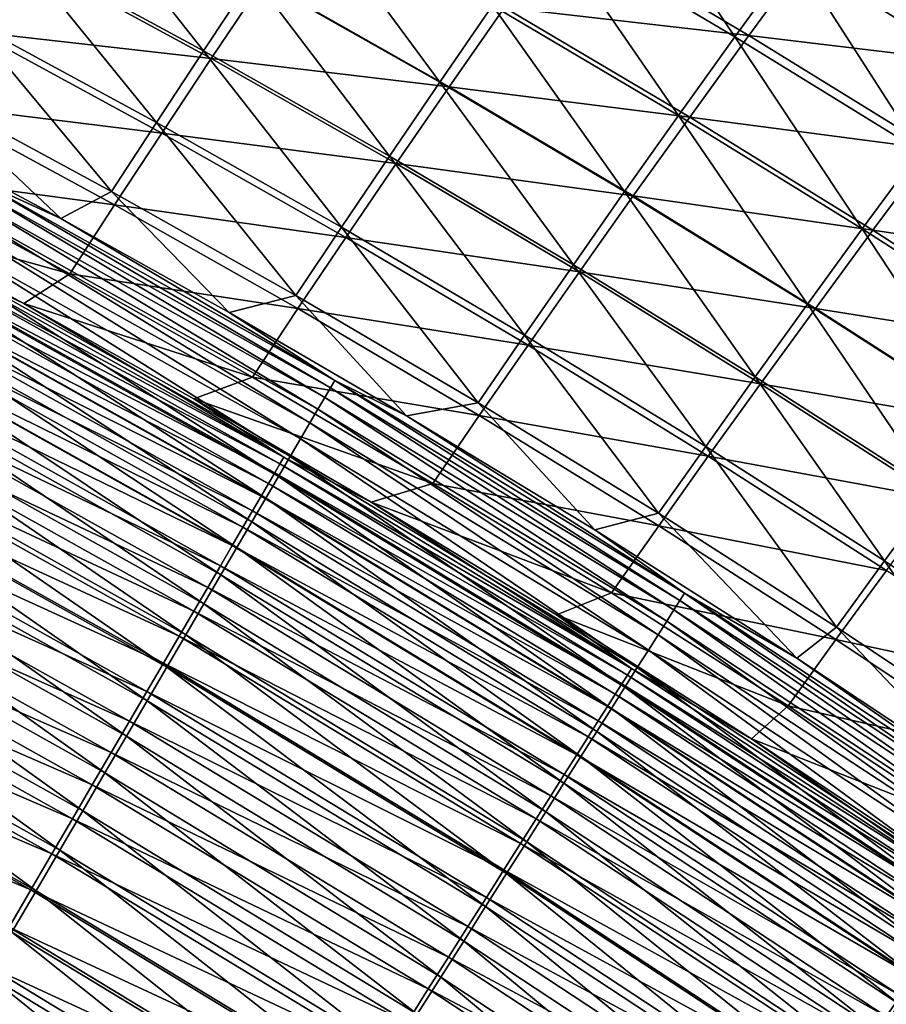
# Model space of a CAD drawing. Header units: metres. Extents: x -1 to 1402, y -1402 to 1.
# Tile 424 of 453: x 1076 to 1104, y -191 to -159. Entities that reach past the tile are written whole.
import ezdxf

# ---------------------------------------------------------------- set-up
doc = ezdxf.new("R2010")
doc.units = ezdxf.units.M

msp = doc.modelspace()

# ---------------------------------------------------------------- linework, layer by layer
at = {"layer": 'None0'}
for points in [[(1094.530273, -152.975174, -283.923615), (1098.696533, -159.21994, -311.914063), (1092.651001, -155.640091, -311.917145)], [(1094.530273, -152.975174, -283.923615), (1100.609497, -156.575607, -283.92038), (1098.696533, -159.21994, -311.914063)], [(1074.130615, -159.062668, -395.620148), (1075.700562, -156.630615, -367.595062), (1069.593506, -153.44696, -367.598267)], [(1102.611572, -153.836533, -255.937454), (1106.62207, -160.286163, -283.917358), (1100.609497, -156.575607, -283.92038)], [(1102.611572, -153.836533, -255.937454), (1108.658325, -157.568375, -255.934387), (1106.62207, -160.286163, -283.917358)], [(1075.424194, -156.370468, -395.924744), (1076.993896, -153.94101, -367.924469), (1081.502808, -159.670135, -395.92218)], [(1076.993896, -153.94101, -367.924469), (1083.102051, -157.261032, -367.921539), (1081.502808, -159.670135, -395.92218)], [(1083.102051, -157.261032, -367.921539), (1084.780518, -154.761627, -339.920013), (1089.147827, -160.69046, -367.918762)], [(1084.780518, -154.761627, -339.920013), (1090.857666, -158.211411, -339.916962), (1089.147827, -160.69046, -367.918762)], [(1096.870361, -161.77063, -339.914093), (1090.857666, -158.211411, -339.916962), (1092.651001, -155.640091, -311.917145)], [(1099.147217, -159.174545, -283.545685), (1093.123291, -155.604065, -283.549438), (1091.243042, -158.27002, -311.554596)], [(1092.651001, -155.640091, -311.917145), (1098.696533, -159.21994, -311.914063), (1096.870361, -161.77063, -339.914093)], [(1099.147217, -159.174545, -283.545685), (1101.150269, -156.434448, -255.551529), (1093.123291, -155.604065, -283.549438)], [(1073.928467, -158.712585, -423.927246), (1075.424194, -156.370468, -395.924744), (1079.979858, -161.991074, -423.92511)], [(1075.424194, -156.370468, -395.924744), (1081.502808, -159.670135, -395.92218), (1079.979858, -161.991074, -423.92511)], [(1107.143188, -160.135223, -255.547928), (1101.150269, -156.434448, -255.551529), (1099.147217, -159.174545, -283.545685)], [(1107.143188, -160.135223, -255.547928), (1109.271851, -157.320801, -227.567719), (1101.150269, -156.434448, -255.551529)], [(1081.749634, -159.922913, -367.59201), (1075.700562, -156.630615, -367.595062), (1074.130615, -159.062668, -395.620148)], [(1081.749634, -159.922913, -367.59201), (1083.428711, -157.421692, -339.571808), (1075.700562, -156.630615, -367.595062)], [(1100.609497, -156.575607, -283.92038), (1104.675415, -162.909332, -311.911163), (1098.696533, -159.21994, -311.914063)], [(1100.609497, -156.575607, -283.92038), (1106.62207, -160.286163, -283.917358), (1104.675415, -162.909332, -311.911163)], [(1083.102051, -157.261032, -367.921539), (1087.519043, -163.078674, -395.919708), (1081.502808, -159.670135, -395.92218)], [(1089.44873, -160.842621, -339.56842), (1083.428711, -157.421692, -339.571808), (1081.749634, -159.922913, -367.59201)], [(1083.102051, -157.261032, -367.921539), (1089.147827, -160.69046, -367.918762), (1087.519043, -163.078674, -395.919708)], [(1089.44873, -160.842621, -339.56842), (1091.243042, -158.27002, -311.554596), (1083.428711, -157.421692, -339.571808)], [(1089.147827, -160.69046, -367.918762), (1090.857666, -158.211411, -339.916962), (1095.12915, -164.22876, -367.916138)], [(1097.233154, -161.819901, -311.551086), (1091.243042, -158.27002, -311.554596), (1089.44873, -160.842621, -339.56842)], [(1090.857666, -158.211411, -339.916962), (1096.870361, -161.77063, -339.914093), (1095.12915, -164.22876, -367.916138)], [(1097.233154, -161.819901, -311.551086), (1099.147217, -159.174545, -283.545685), (1091.243042, -158.27002, -311.554596)], [(1072.503174, -160.969894, -451.936615), (1073.928467, -158.712585, -423.927246), (1078.529907, -164.226166, -451.93512)], [(1078.529907, -164.226166, -451.93512), (1073.928467, -158.712585, -423.927246), (1079.979858, -161.991074, -423.92511)], [(1080.149902, -162.334549, -395.617767), (1074.130615, -159.062668, -395.620148), (1072.635376, -161.407623, -423.646912)], [(1080.149902, -162.334549, -395.617767), (1081.749634, -159.922913, -367.59201), (1074.130615, -159.062668, -395.620148)], [(1098.696533, -159.21994, -311.914063), (1102.816772, -165.438797, -339.911407), (1096.870361, -161.77063, -339.914093)], [(1105.105835, -162.854004, -283.542175), (1099.147217, -159.174545, -283.545685), (1097.233154, -161.819901, -311.551086)], [(1098.696533, -159.21994, -311.914063), (1104.675415, -162.909332, -311.911163), (1102.816772, -165.438797, -339.911407)], [(1105.105835, -162.854004, -283.542175), (1107.143188, -160.135223, -255.547928), (1099.147217, -159.174545, -283.545685)], [(1079.979858, -161.991074, -423.92511), (1081.502808, -159.670135, -395.92218), (1085.968628, -165.377975, -423.923096)], [(1087.738159, -163.323441, -367.589111), (1081.749634, -159.922913, -367.59201), (1080.149902, -162.334549, -395.617767)], [(1081.502808, -159.670135, -395.92218), (1087.519043, -163.078674, -395.919708), (1085.968628, -165.377975, -423.923096)], [(1087.738159, -163.323441, -367.589111), (1089.44873, -160.842621, -339.56842), (1081.749634, -159.922913, -367.59201)], [(1089.147827, -160.69046, -367.918762), (1093.470825, -166.595566, -395.917419), (1087.519043, -163.078674, -395.919708)], [(1095.406128, -164.371841, -339.565216), (1089.44873, -160.842621, -339.56842), (1087.738159, -163.323441, -367.589111)], [(1089.147827, -160.69046, -367.918762), (1095.12915, -164.22876, -367.916138), (1093.470825, -166.595566, -395.917419)], [(1095.406128, -164.371841, -339.565216), (1097.233154, -161.819901, -311.551086), (1089.44873, -160.842621, -339.56842)], [(1076.884521, -165.101288, -468.908264), (1071.643555, -162.282837, -468.916962), (1072.503174, -160.969894, -451.936615)], [(1078.529907, -164.226166, -451.93512), (1076.884521, -165.101288, -468.908264), (1072.503174, -160.969894, -451.936615)], [(1078.627319, -164.658264, -423.645264), (1072.635376, -161.407623, -423.646912), (1071.212158, -163.667267, -451.668823)], [(1078.627319, -164.658264, -423.645264), (1080.149902, -162.334549, -395.617767), (1072.635376, -161.407623, -423.646912)], [(1095.12915, -164.22876, -367.916138), (1096.870361, -161.77063, -339.914093), (1101.044312, -167.875443, -367.913696)], [(1103.158203, -165.478195, -311.54776), (1097.233154, -161.819901, -311.551086), (1095.406128, -164.371841, -339.565216)], [(1096.870361, -161.77063, -339.914093), (1102.816772, -165.438797, -339.911407), (1101.044312, -167.875443, -367.913696)], [(1103.158203, -165.478195, -311.54776), (1105.105835, -162.854004, -283.542175), (1097.233154, -161.819901, -311.551086)], [(1084.493774, -167.590439, -451.933685), (1078.529907, -164.226166, -451.93512), (1079.979858, -161.991074, -423.92511)], [(1084.493774, -167.590439, -451.933685), (1079.979858, -161.991074, -423.92511), (1085.968628, -165.377975, -423.923096)], [(1071.643555, -162.282837, -468.916962), (1076.884521, -165.101288, -468.908264), (1074.19751, -163.866379, -470.641968)], [(1086.108887, -165.714127, -395.615479), (1080.149902, -162.334549, -395.617767), (1078.627319, -164.658264, -423.645264)], [(1086.108887, -165.714127, -395.615479), (1087.738159, -163.323441, -367.589111), (1080.149902, -162.334549, -395.617767)], [(1087.519043, -163.078674, -395.919708), (1091.892822, -168.872742, -423.921173), (1085.968628, -165.377975, -423.923096)], [(1087.519043, -163.078674, -395.919708), (1093.470825, -166.595566, -395.917419), (1091.892822, -168.872742, -423.921173)], [(1104.675415, -162.909332, -311.911163), (1108.694824, -169.215393, -339.908905), (1102.816772, -165.438797, -339.911407)], [(1110.996948, -166.641922, -283.538879), (1105.105835, -162.854004, -283.542175), (1103.158203, -165.478195, -311.54776)], [(1093.664185, -166.831696, -367.586365), (1087.738159, -163.323441, -367.589111), (1086.108887, -165.714127, -395.615479)], [(1093.664185, -166.831696, -367.586365), (1095.406128, -164.371841, -339.565216), (1087.738159, -163.323441, -367.589111)], [(1071.212158, -163.667267, -451.668823), (1070.380493, -164.994507, -468.645233), (1077.179077, -166.895615, -451.66806)], [(1077.179077, -166.895615, -451.66806), (1078.627319, -164.658264, -423.645264), (1071.212158, -163.667267, -451.668823)], [(1085.42688, -170.891953, -474.076538), (1073.893921, -164.429962, -474.093506), (1074.064697, -164.112885, -472.373627)], [(1085.608398, -170.581741, -472.355988), (1074.064697, -164.112885, -472.373627), (1074.19751, -163.866379, -470.641968)], [(1085.608398, -170.581741, -472.355988), (1085.42688, -170.891953, -474.076538), (1074.064697, -164.112885, -472.373627)], [(1074.19751, -163.866379, -470.641968), (1076.884521, -165.101288, -468.908264), (1085.749512, -170.340759, -470.623627)], [(1085.749512, -170.340759, -470.623627), (1085.608398, -170.581741, -472.355988), (1074.19751, -163.866379, -470.641968)], [(1085.205444, -171.270493, -475.781006), (1073.685669, -164.816681, -475.797241), (1073.893921, -164.429962, -474.093506)], [(1085.42688, -170.891953, -474.076538), (1085.205444, -171.270493, -475.781006), (1073.893921, -164.429962, -474.093506)], [(1082.331665, -168.145386, -468.899384), (1076.884521, -165.101288, -468.908264), (1078.529907, -164.226166, -451.93512)], [(1084.493774, -167.590439, -451.933685), (1082.331665, -168.145386, -468.899384), (1078.529907, -164.226166, -451.93512)], [(1095.12915, -164.22876, -367.916138), (1099.356323, -170.220276, -395.915253), (1093.470825, -166.595566, -395.917419)], [(1101.298584, -168.008881, -339.562225), (1095.406128, -164.371841, -339.565216), (1093.664185, -166.831696, -367.586365)], [(1095.12915, -164.22876, -367.916138), (1101.044312, -167.875443, -367.913696), (1099.356323, -170.220276, -395.915253)], [(1101.298584, -168.008881, -339.562225), (1103.158203, -165.478195, -311.54776), (1095.406128, -164.371841, -339.565216)], [(1084.558472, -168.016144, -423.643738), (1078.627319, -164.658264, -423.645264), (1077.179077, -166.895615, -451.66806)], [(1084.558472, -168.016144, -423.643738), (1086.108887, -165.714127, -395.615479), (1078.627319, -164.658264, -423.645264)], [(1075.687744, -167.852478, -468.637054), (1070.380493, -164.994507, -468.645233), (1072.625, -166.395386, -470.233856)], [(1070.380493, -164.994507, -468.645233), (1075.687744, -167.852478, -468.637054), (1077.179077, -166.895615, -451.66806)], [(1073.685669, -164.816681, -475.797241), (1084.944458, -171.716431, -477.465027), (1073.440308, -165.272095, -477.48053)], [(1085.205444, -171.270493, -475.781006), (1084.944458, -171.716431, -477.465027), (1073.685669, -164.816681, -475.797241)], [(1073.440308, -165.272095, -477.48053), (1084.644531, -172.228821, -479.124298), (1073.158569, -165.795258, -479.139038)], [(1073.440308, -165.272095, -477.48053), (1084.944458, -171.716431, -477.465027), (1084.644531, -172.228821, -479.124298)], [(1076.884521, -165.101288, -468.908264), (1082.331665, -168.145386, -468.899384), (1085.749512, -170.340759, -470.623627)], [(1090.3927, -171.062149, -451.932312), (1084.493774, -167.590439, -451.933685), (1085.968628, -165.377975, -423.923096)], [(1085.968628, -165.377975, -423.923096), (1091.892822, -168.872742, -423.921173), (1090.3927, -171.062149, -451.932312)], [(1102.816772, -165.438797, -339.911407), (1106.891113, -171.629959, -367.911438), (1101.044312, -167.875443, -367.913696)], [(1109.015869, -169.244339, -311.544678), (1103.158203, -165.478195, -311.54776), (1101.298584, -168.008881, -339.562225)], [(1102.816772, -165.438797, -339.911407), (1108.694824, -169.215393, -339.908905), (1106.891113, -171.629959, -367.911438)], [(1109.015869, -169.244339, -311.544678), (1110.996948, -166.641922, -283.538879), (1103.158203, -165.478195, -311.54776)], [(1084.306396, -172.806747, -480.754517), (1072.840698, -166.385208, -480.768463), (1073.158569, -165.795258, -479.139038)], [(1073.158569, -165.795258, -479.139038), (1084.644531, -172.228821, -479.124298), (1084.306396, -172.806747, -480.754517)], [(1092.005005, -169.200912, -395.613342), (1086.108887, -165.714127, -395.615479), (1084.558472, -168.016144, -423.643738)], [(1092.005005, -169.200912, -395.613342), (1093.664185, -166.831696, -367.586365), (1086.108887, -165.714127, -395.615479)], [(1072.345581, -166.914612, -473.412994), (1083.977051, -173.045441, -471.812561), (1072.502808, -166.622482, -471.828857)], [(1072.840698, -166.385208, -480.768463), (1083.93042, -173.44928, -482.351349), (1072.487549, -167.041, -482.364502)], [(1072.502808, -166.622482, -471.828857), (1084.106812, -172.823441, -470.216919), (1072.625, -166.395386, -470.233856)], [(1083.977051, -173.045441, -471.812561), (1084.106812, -172.823441, -470.216919), (1072.502808, -166.622482, -471.828857)], [(1084.106812, -172.823441, -470.216919), (1075.687744, -167.852478, -468.637054), (1072.625, -166.395386, -470.233856)], [(1083.93042, -173.44928, -482.351349), (1072.840698, -166.385208, -480.768463), (1084.306396, -172.806747, -480.754517)], [(1093.470825, -166.595566, -395.917419), (1097.75061, -172.474838, -423.919373), (1091.892822, -168.872742, -423.921173)], [(1093.470825, -166.595566, -395.917419), (1099.356323, -170.220276, -395.915253), (1097.75061, -172.474838, -423.919373)], [(1083.809937, -173.331238, -473.397339), (1072.345581, -166.914612, -473.412994), (1072.153931, -167.270889, -474.9823)], [(1083.977051, -173.045441, -471.812561), (1072.345581, -166.914612, -473.412994), (1083.809937, -173.331238, -473.397339)], [(1077.179077, -166.895615, -451.66806), (1075.687744, -167.852478, -468.637054), (1083.084961, -170.230789, -451.667389)], [(1083.084961, -170.230789, -451.667389), (1084.558472, -168.016144, -423.643738), (1077.179077, -166.895615, -451.66806)], [(1099.525269, -170.447205, -367.583801), (1093.664185, -166.831696, -367.586365), (1092.005005, -169.200912, -395.613342)], [(1099.525269, -170.447205, -367.583801), (1101.298584, -168.008881, -339.562225), (1093.664185, -166.831696, -367.586365)], [(1083.606079, -173.679977, -474.967285), (1072.153931, -167.270889, -474.9823), (1071.928223, -167.69046, -476.532745)], [(1083.517212, -174.155319, -483.910675), (1072.099365, -167.76152, -483.923035), (1072.487549, -167.041, -482.364502)], [(1083.809937, -173.331238, -473.397339), (1072.153931, -167.270889, -474.9823), (1083.606079, -173.679977, -474.967285)], [(1072.487549, -167.041, -482.364502), (1083.93042, -173.44928, -482.351349), (1083.517212, -174.155319, -483.910675)], [(1088.071655, -171.484177, -468.890228), (1082.331665, -168.145386, -468.899384), (1084.493774, -167.590439, -451.933685)], [(1090.3927, -171.062149, -451.932312), (1088.071655, -171.484177, -468.890228), (1084.493774, -167.590439, -451.933685)], [(1071.668823, -168.172455, -478.060364), (1083.365845, -174.090805, -476.518402), (1071.928223, -167.69046, -476.532745)], [(1072.099365, -167.76152, -483.923035), (1083.067871, -174.92305, -485.429443), (1071.67749, -168.544922, -485.44101)], [(1071.928223, -167.69046, -476.532745), (1083.365845, -174.090805, -476.518402), (1083.606079, -173.679977, -474.967285)], [(1083.067871, -174.92305, -485.429443), (1072.099365, -167.76152, -483.923035), (1083.517212, -174.155319, -483.910675)], [(1084.106812, -172.823441, -470.216919), (1081.194336, -170.93634, -468.628723), (1075.687744, -167.852478, -468.637054)], [(1075.687744, -167.852478, -468.637054), (1081.194336, -170.93634, -468.628723), (1083.084961, -170.230789, -451.667389)], [(1101.044312, -167.875443, -367.913696), (1105.173462, -173.952286, -395.913239), (1099.356323, -170.220276, -395.915253)], [(1101.044312, -167.875443, -367.913696), (1106.891113, -171.629959, -367.911438), (1105.173462, -173.952286, -395.913239)], [(1071.376465, -168.715988, -479.561188), (1083.089844, -174.562866, -478.046753), (1071.668823, -168.172455, -478.060364)], [(1071.668823, -168.172455, -478.060364), (1083.089844, -174.562866, -478.046753), (1083.365845, -174.090805, -476.518402)], [(1085.749512, -170.340759, -470.623627), (1082.331665, -168.145386, -468.899384), (1088.071655, -171.484177, -468.890228)], [(1090.42688, -171.480728, -423.642303), (1084.558472, -168.016144, -423.643738), (1083.084961, -170.230789, -451.667389)], [(1090.42688, -171.480728, -423.642303), (1092.005005, -169.200912, -395.613342), (1084.558472, -168.016144, -423.643738)], [(1107.123779, -171.753174, -339.559448), (1101.298584, -168.008881, -339.562225), (1099.525269, -170.447205, -367.583801)], [(1107.123779, -171.753174, -339.559448), (1109.015869, -169.244339, -311.544678), (1101.298584, -168.008881, -339.562225)], [(1071.67749, -168.544922, -485.44101), (1082.58374, -175.750473, -486.904816), (1071.222656, -169.389145, -486.915558)], [(1071.67749, -168.544922, -485.44101), (1083.067871, -174.92305, -485.429443), (1082.58374, -175.750473, -486.904816)], [(1071.05127, -169.320175, -481.031281), (1082.778564, -175.095306, -479.548309), (1071.376465, -168.715988, -479.561188)], [(1071.376465, -168.715988, -479.561188), (1082.778564, -175.095306, -479.548309), (1083.089844, -174.562866, -478.046753)], [(1091.892822, -168.872742, -423.921173), (1096.224976, -174.640762, -451.93103), (1090.3927, -171.062149, -451.932312)], [(1091.892822, -168.872742, -423.921173), (1097.75061, -172.474838, -423.919373), (1096.224976, -174.640762, -451.93103)], [(1097.836304, -172.794418, -395.611328), (1092.005005, -169.200912, -395.613342), (1090.42688, -171.480728, -423.642303)], [(1097.836304, -172.794418, -395.611328), (1099.525269, -170.447205, -367.583801), (1092.005005, -169.200912, -395.613342)], [(1070.694214, -169.984009, -482.466827), (1082.432495, -175.687286, -481.019104), (1071.05127, -169.320175, -481.031281)], [(1071.222656, -169.389145, -486.915558), (1082.065796, -176.635574, -488.333893), (1070.736328, -170.29216, -488.343872)], [(1071.05127, -169.320175, -481.031281), (1082.432495, -175.687286, -481.019104), (1082.778564, -175.095306, -479.548309)], [(1071.222656, -169.389145, -486.915558), (1082.58374, -175.750473, -486.904816), (1082.065796, -176.635574, -488.333893)], [(1070.305786, -170.70575, -483.86499), (1082.052124, -176.337753, -482.455383), (1070.694214, -169.984009, -482.466827)], [(1070.694214, -169.984009, -482.466827), (1082.052124, -176.337753, -482.455383), (1082.432495, -175.687286, -481.019104)], [(1081.515137, -177.576385, -489.713898), (1070.21936, -171.251953, -489.723053), (1070.736328, -170.29216, -488.343872)], [(1070.736328, -170.29216, -488.343872), (1082.065796, -176.635574, -488.333893), (1081.515137, -177.576385, -489.713898)], [(1083.084961, -170.230789, -451.667389), (1081.194336, -170.93634, -468.628723), (1088.927856, -173.672241, -451.666748)], [(1088.927856, -173.672241, -451.666748), (1090.42688, -171.480728, -423.642303), (1083.084961, -170.230789, -451.667389)], [(1096.916992, -177.461472, -472.339539), (1085.608398, -170.581741, -472.355988), (1085.749512, -170.340759, -470.623627)], [(1085.749512, -170.340759, -470.623627), (1088.071655, -171.484177, -468.890228), (1097.06604, -177.226318, -470.606598)], [(1097.06604, -177.226318, -470.606598), (1096.916992, -177.461472, -472.339539), (1085.749512, -170.340759, -470.623627)], [(1099.356323, -170.220276, -395.915253), (1103.539795, -176.183716, -423.917725), (1097.75061, -172.474838, -423.919373)], [(1105.319214, -174.169418, -367.581421), (1099.525269, -170.447205, -367.583801), (1097.836304, -172.794418, -395.611328)], [(1099.356323, -170.220276, -395.915253), (1105.173462, -173.952286, -395.913239), (1103.539795, -176.183716, -423.917725)], [(1105.319214, -174.169418, -367.581421), (1107.123779, -171.753174, -339.559448), (1099.525269, -170.447205, -367.583801)], [(1069.887329, -171.483551, -485.223175), (1081.638672, -177.045059, -483.854309), (1070.305786, -170.70575, -483.86499)], [(1070.305786, -170.70575, -483.86499), (1081.638672, -177.045059, -483.854309), (1082.052124, -176.337753, -482.455383)], [(1096.724731, -177.764404, -474.06073), (1085.42688, -170.891953, -474.076538), (1085.608398, -170.581741, -472.355988)], [(1096.916992, -177.461472, -472.339539), (1096.724731, -177.764404, -474.06073), (1085.608398, -170.581741, -472.355988)], [(1086.928467, -174.280548, -468.620239), (1081.194336, -170.93634, -468.628723), (1084.106812, -172.823441, -470.216919)], [(1081.194336, -170.93634, -468.628723), (1086.928467, -174.280548, -468.620239), (1088.927856, -173.672241, -451.666748)], [(1096.490112, -178.134232, -475.765839), (1085.205444, -171.270493, -475.781006), (1085.42688, -170.891953, -474.076538)], [(1096.724731, -177.764404, -474.06073), (1096.490112, -178.134232, -475.765839), (1085.42688, -170.891953, -474.076538)], [(1094.165649, -175.181839, -468.880768), (1088.071655, -171.484177, -468.890228), (1090.3927, -171.062149, -451.932312)], [(1096.224976, -174.640762, -451.93103), (1094.165649, -175.181839, -468.880768), (1090.3927, -171.062149, -451.932312)], [(1070.21936, -171.251953, -489.723053), (1080.933228, -178.570892, -491.041901), (1069.672852, -172.266464, -491.050293)], [(1080.933228, -178.570892, -491.041901), (1070.21936, -171.251953, -489.723053), (1081.515137, -177.576385, -489.713898)], [(1096.213745, -178.570038, -477.450531), (1084.944458, -171.716431, -477.465027), (1085.205444, -171.270493, -475.781006)], [(1096.490112, -178.134232, -475.765839), (1096.213745, -178.570038, -477.450531), (1085.205444, -171.270493, -475.781006)], [(1069.439697, -172.315521, -486.538727), (1081.192871, -177.807358, -485.213226), (1069.887329, -171.483551, -485.223175)], [(1069.887329, -171.483551, -485.223175), (1081.192871, -177.807358, -485.213226), (1081.638672, -177.045059, -483.854309)], [(1084.944458, -171.716431, -477.465027), (1095.895996, -179.070923, -479.110535), (1084.644531, -172.228821, -479.124298)], [(1096.213745, -178.570038, -477.450531), (1095.895996, -179.070923, -479.110535), (1084.944458, -171.716431, -477.465027)], [(1088.071655, -171.484177, -468.890228), (1094.165649, -175.181839, -468.880768), (1097.06604, -177.226318, -470.606598)], [(1096.230225, -175.051559, -423.640991), (1090.42688, -171.480728, -423.642303), (1088.927856, -173.672241, -451.666748)], [(1096.230225, -175.051559, -423.640991), (1097.836304, -172.794418, -395.611328), (1090.42688, -171.480728, -423.642303)], [(1068.963867, -173.199783, -487.809082), (1080.716187, -178.622818, -486.52951), (1069.439697, -172.315521, -486.538727)], [(1069.672852, -172.266464, -491.050293), (1080.320923, -179.617096, -492.315125), (1069.098022, -173.333664, -492.322754)], [(1069.439697, -172.315521, -486.538727), (1080.716187, -178.622818, -486.52951), (1081.192871, -177.807358, -485.213226)], [(1069.672852, -172.266464, -491.050293), (1080.933228, -178.570892, -491.041901), (1080.320923, -179.617096, -492.315125)], [(1084.644531, -172.228821, -479.124298), (1095.537598, -179.635971, -480.741455), (1084.306396, -172.806747, -480.754517)], [(1084.644531, -172.228821, -479.124298), (1095.895996, -179.070923, -479.110535), (1095.537598, -179.635971, -480.741455)], [(1097.75061, -172.474838, -423.919373), (1101.988281, -178.325714, -451.929871), (1096.224976, -174.640762, -451.93103)], [(1097.75061, -172.474838, -423.919373), (1103.539795, -176.183716, -423.917725), (1101.988281, -178.325714, -451.929871)], [(1095.139038, -180.264282, -482.338989), (1083.93042, -173.44928, -482.351349), (1084.306396, -172.806747, -480.754517)], [(1095.354126, -179.660538, -470.201202), (1084.106812, -172.823441, -470.216919), (1083.977051, -173.045441, -471.812561)], [(1095.354126, -179.660538, -470.201202), (1086.928467, -174.280548, -468.620239), (1084.106812, -172.823441, -470.216919)], [(1084.306396, -172.806747, -480.754517), (1095.537598, -179.635971, -480.741455), (1095.139038, -180.264282, -482.338989)], [(1103.600464, -176.49408, -395.609467), (1097.836304, -172.794418, -395.611328), (1096.230225, -175.051559, -423.640991)], [(1103.600464, -176.49408, -395.609467), (1105.319214, -174.169418, -367.581421), (1097.836304, -172.794418, -395.611328)], [(1068.46106, -174.134476, -489.031586), (1080.209351, -179.489578, -487.800598), (1068.963867, -173.199783, -487.809082)], [(1069.098022, -173.333664, -492.322754), (1079.679565, -180.713013, -493.53067), (1068.495972, -174.451523, -493.537567)], [(1068.963867, -173.199783, -487.809082), (1080.209351, -179.489578, -487.800598), (1080.716187, -178.622818, -486.52951)], [(1069.098022, -173.333664, -492.322754), (1080.320923, -179.617096, -492.315125), (1079.679565, -180.713013, -493.53067)], [(1095.039917, -180.156235, -473.382721), (1083.809937, -173.331238, -473.397339), (1083.606079, -173.679977, -474.967285)], [(1095.216919, -179.877167, -471.797363), (1083.977051, -173.045441, -471.812561), (1083.809937, -173.331238, -473.397339)], [(1095.216919, -179.877167, -471.797363), (1083.809937, -173.331238, -473.397339), (1095.039917, -180.156235, -473.382721)], [(1095.354126, -179.660538, -470.201202), (1083.977051, -173.045441, -471.812561), (1095.216919, -179.877167, -471.797363)], [(1083.93042, -173.44928, -482.351349), (1094.700928, -180.954773, -483.899078), (1083.517212, -174.155319, -483.910675)], [(1094.700928, -180.954773, -483.899078), (1083.93042, -173.44928, -482.351349), (1095.139038, -180.264282, -482.338989)], [(1088.927856, -173.672241, -451.666748), (1086.928467, -174.280548, -468.620239), (1094.705322, -177.219513, -451.666199)], [(1094.705322, -177.219513, -451.666199), (1096.230225, -175.051559, -423.640991), (1088.927856, -173.672241, -451.666748)], [(1083.365845, -174.090805, -476.518402), (1094.823975, -180.496948, -474.953278), (1083.606079, -173.679977, -474.967285)], [(1083.606079, -173.679977, -474.967285), (1094.823975, -180.496948, -474.953278), (1095.039917, -180.156235, -473.382721)], [(1105.173462, -173.952286, -395.913239), (1109.258545, -179.998871, -423.916168), (1103.539795, -176.183716, -423.917725)], [(1067.932007, -175.117706, -490.203583), (1079.673706, -180.405823, -489.023804), (1068.46106, -174.134476, -489.031586)], [(1068.46106, -174.134476, -489.031586), (1079.673706, -180.405823, -489.023804), (1080.209351, -179.489578, -487.800598)], [(1094.224609, -181.705673, -485.418579), (1083.067871, -174.92305, -485.429443), (1083.517212, -174.155319, -483.910675)], [(1083.089844, -174.562866, -478.046753), (1094.56958, -180.898438, -476.505035), (1083.365845, -174.090805, -476.518402)], [(1083.365845, -174.090805, -476.518402), (1094.56958, -180.898438, -476.505035), (1094.823975, -180.496948, -474.953278)], [(1083.517212, -174.155319, -483.910675), (1094.700928, -180.954773, -483.899078), (1094.224609, -181.705673, -485.418579)], [(1095.354126, -179.660538, -470.201202), (1092.926392, -177.929382, -468.611664), (1086.928467, -174.280548, -468.620239)], [(1086.928467, -174.280548, -468.620239), (1092.926392, -177.929382, -468.611664), (1094.705322, -177.219513, -451.666199)], [(1079.010376, -181.856537, -494.685883), (1067.867676, -175.617905, -494.692047), (1068.495972, -174.451523, -493.537567)], [(1068.495972, -174.451523, -493.537567), (1079.679565, -180.713013, -493.53067), (1079.010376, -181.856537, -494.685883)], [(1082.778564, -175.095306, -479.548309), (1094.276978, -181.359879, -478.033997), (1083.089844, -174.562866, -478.046753)], [(1083.089844, -174.562866, -478.046753), (1094.276978, -181.359879, -478.033997), (1094.56958, -180.898438, -476.505035)], [(1083.067871, -174.92305, -485.429443), (1093.711182, -182.515015, -486.894684), (1082.58374, -175.750473, -486.904816)], [(1093.711182, -182.515015, -486.894684), (1083.067871, -174.92305, -485.429443), (1094.224609, -181.705673, -485.418579)], [(1100.70105, -179.330032, -468.871063), (1094.165649, -175.181839, -468.880768), (1096.224976, -174.640762, -451.93103)], [(1101.988281, -178.325714, -451.929871), (1100.70105, -179.330032, -468.871063), (1096.224976, -174.640762, -451.93103)], [(1067.377808, -176.147614, -491.32254), (1079.110229, -181.369705, -490.196533), (1067.932007, -175.117706, -490.203583)], [(1067.932007, -175.117706, -490.203583), (1079.110229, -181.369705, -490.196533), (1079.673706, -180.405823, -489.023804)], [(1082.432495, -175.687286, -481.019104), (1093.947021, -181.880447, -479.536224), (1082.778564, -175.095306, -479.548309)], [(1082.778564, -175.095306, -479.548309), (1093.947021, -181.880447, -479.536224), (1094.276978, -181.359879, -478.033997)], [(1097.06604, -177.226318, -470.606598), (1094.165649, -175.181839, -468.880768), (1100.70105, -179.330032, -468.871063)], [(1101.966187, -178.728043, -423.639771), (1096.230225, -175.051559, -423.640991), (1094.705322, -177.219513, -451.666199)], [(1101.966187, -178.728043, -423.639771), (1103.600464, -176.49408, -395.609467), (1096.230225, -175.051559, -423.640991)], [(1067.867676, -175.617905, -494.692047), (1078.314819, -183.045135, -495.778503), (1067.214722, -176.830215, -495.783997)], [(1078.314819, -183.045135, -495.778503), (1067.867676, -175.617905, -494.692047), (1079.010376, -181.856537, -494.685883)], [(1082.052124, -176.337753, -482.455383), (1093.5802, -182.45929, -481.00766), (1082.432495, -175.687286, -481.019104)], [(1082.58374, -175.750473, -486.904816), (1093.161987, -183.380844, -488.324524), (1082.065796, -176.635574, -488.333893)], [(1082.432495, -175.687286, -481.019104), (1093.5802, -182.45929, -481.00766), (1093.947021, -181.880447, -479.536224)], [(1082.58374, -175.750473, -486.904816), (1093.711182, -182.515015, -486.894684), (1093.161987, -183.380844, -488.324524)], [(1066.799683, -177.222214, -492.385864), (1078.519897, -182.379379, -491.316162), (1067.377808, -176.147614, -491.32254)], [(1067.377808, -176.147614, -491.32254), (1078.519897, -182.379379, -491.316162), (1079.110229, -181.369705, -490.196533)], [(1103.539795, -176.183716, -423.917725), (1107.680908, -182.116486, -451.928772), (1101.988281, -178.325714, -451.929871)], [(1103.539795, -176.183716, -423.917725), (1109.258545, -179.998871, -423.916168), (1107.680908, -182.116486, -451.928772)], [(1081.638672, -177.045059, -483.854309), (1093.177002, -183.095428, -482.444641), (1082.052124, -176.337753, -482.455383)], [(1082.052124, -176.337753, -482.455383), (1093.177002, -183.095428, -482.444641), (1093.5802, -182.45929, -481.00766)], [(1109.295166, -180.299057, -395.607758), (1103.600464, -176.49408, -395.609467), (1101.966187, -178.728043, -423.639771)], [(1067.214722, -176.830215, -495.783997), (1077.594482, -184.276199, -496.806549), (1066.53833, -178.085785, -496.811371)], [(1067.214722, -176.830215, -495.783997), (1078.314819, -183.045135, -495.778503), (1077.594482, -184.276199, -496.806549)], [(1082.065796, -176.635574, -488.333893), (1092.578125, -184.301224, -489.705231), (1081.515137, -177.576385, -489.713898)], [(1082.065796, -176.635574, -488.333893), (1093.161987, -183.380844, -488.324524), (1092.578125, -184.301224, -489.705231)], [(1081.192871, -177.807358, -485.213226), (1092.738403, -183.787201, -483.844208), (1081.638672, -177.045059, -483.854309)], [(1081.638672, -177.045059, -483.854309), (1092.738403, -183.787201, -483.844208), (1093.177002, -183.095428, -482.444641)], [(1066.19873, -178.339127, -493.391632), (1077.903931, -183.432907, -492.380157), (1066.799683, -177.222214, -492.385864)], [(1066.799683, -177.222214, -492.385864), (1077.903931, -183.432907, -492.380157), (1078.519897, -182.379379, -491.316162)], [(1094.705322, -177.219513, -451.666199), (1092.926392, -177.929382, -468.611664), (1100.415161, -180.872009, -451.66568)], [(1100.415161, -180.872009, -451.66568), (1101.966187, -178.728043, -423.639771), (1094.705322, -177.219513, -451.666199)], [(1107.77063, -185.043594, -474.046509), (1096.724731, -177.764404, -474.06073), (1096.916992, -177.461472, -472.339539)], [(1107.973267, -184.748322, -472.324768), (1096.916992, -177.461472, -472.339539), (1097.06604, -177.226318, -470.606598)], [(1107.973267, -184.748322, -472.324768), (1107.77063, -185.043594, -474.046509), (1096.916992, -177.461472, -472.339539)], [(1097.06604, -177.226318, -470.606598), (1100.70105, -179.330032, -468.871063), (1108.130493, -184.519272, -470.591309)], [(1108.130493, -184.519272, -470.591309), (1107.973267, -184.748322, -472.324768), (1097.06604, -177.226318, -470.606598)], [(1080.716187, -178.622818, -486.52951), (1092.265869, -184.532837, -485.203827), (1081.192871, -177.807358, -485.213226)], [(1091.960938, -185.274185, -491.033966), (1080.933228, -178.570892, -491.041901), (1081.515137, -177.576385, -489.713898)], [(1081.192871, -177.807358, -485.213226), (1092.265869, -184.532837, -485.203827), (1092.738403, -183.787201, -483.844208)], [(1081.515137, -177.576385, -489.713898), (1092.578125, -184.301224, -489.705231), (1091.960938, -185.274185, -491.033966)], [(1107.523071, -185.404205, -475.752228), (1096.490112, -178.134232, -475.765839), (1096.724731, -177.764404, -474.06073)], [(1107.77063, -185.043594, -474.046509), (1107.523071, -185.404205, -475.752228), (1096.724731, -177.764404, -474.06073)], [(1066.53833, -178.085785, -496.811371), (1076.850708, -185.547073, -497.767944), (1065.84021, -179.381943, -497.772125)], [(1066.53833, -178.085785, -496.811371), (1077.594482, -184.276199, -496.806549), (1076.850708, -185.547073, -497.767944)], [(1099.23584, -181.941376, -468.602966), (1092.926392, -177.929382, -468.611664), (1095.354126, -179.660538, -470.201202)], [(1092.926392, -177.929382, -468.611664), (1099.23584, -181.941376, -468.602966), (1100.415161, -180.872009, -451.66568)], [(1107.231323, -185.8293, -477.437531), (1096.213745, -178.570038, -477.450531), (1096.490112, -178.134232, -475.765839)], [(1107.523071, -185.404205, -475.752228), (1107.231323, -185.8293, -477.437531), (1096.490112, -178.134232, -475.765839)], [(1065.576294, -179.495911, -494.337921), (1077.263672, -184.527969, -493.386566), (1066.19873, -178.339127, -493.391632)], [(1066.19873, -178.339127, -493.391632), (1077.263672, -184.527969, -493.386566), (1077.903931, -183.432907, -492.380157)], [(1106.715088, -183.321762, -468.862549), (1100.70105, -179.330032, -468.871063), (1101.988281, -178.325714, -451.929871)], [(1107.680908, -182.116486, -451.928772), (1106.715088, -183.321762, -468.862549), (1101.988281, -178.325714, -451.929871)], [(1080.209351, -179.489578, -487.800598), (1091.760254, -185.330521, -486.520813), (1080.716187, -178.622818, -486.52951)], [(1080.933228, -178.570892, -491.041901), (1091.311646, -186.297791, -492.307892), (1080.320923, -179.617096, -492.315125)], [(1080.716187, -178.622818, -486.52951), (1091.760254, -185.330521, -486.520813), (1092.265869, -184.532837, -485.203827)], [(1091.311646, -186.297791, -492.307892), (1080.933228, -178.570892, -491.041901), (1091.960938, -185.274185, -491.033966)], [(1106.895996, -186.317947, -479.098114), (1095.895996, -179.070923, -479.110535), (1096.213745, -178.570038, -477.450531)], [(1107.231323, -185.8293, -477.437531), (1106.895996, -186.317947, -479.098114), (1096.213745, -178.570038, -477.450531)], [(1107.632813, -182.509369, -423.638641), (1101.966187, -178.728043, -423.639771), (1100.415161, -180.872009, -451.66568)], [(1107.632813, -182.509369, -423.638641), (1109.295166, -180.299057, -395.607758), (1101.966187, -178.728043, -423.639771)], [(1095.895996, -179.070923, -479.110535), (1106.517578, -186.869308, -480.729675), (1095.537598, -179.635971, -480.741455)], [(1106.895996, -186.317947, -479.098114), (1106.517578, -186.869308, -480.729675), (1095.895996, -179.070923, -479.110535)], [(1076.085205, -186.855148, -498.660675), (1065.121704, -180.716003, -498.664246), (1065.84021, -179.381943, -497.772125)], [(1065.84021, -179.381943, -497.772125), (1076.850708, -185.547073, -497.767944), (1076.085205, -186.855148, -498.660675)], [(1100.70105, -179.330032, -468.871063), (1106.715088, -183.321762, -468.862549), (1108.130493, -184.519272, -470.591309)], [(1076.600586, -185.66214, -494.333466), (1065.576294, -179.495911, -494.337921), (1064.933838, -180.690079, -495.222839)], [(1077.263672, -184.527969, -493.386566), (1065.576294, -179.495911, -494.337921), (1076.600586, -185.66214, -494.333466)], [(1079.673706, -180.405823, -489.023804), (1091.222778, -186.178452, -487.792542), (1080.209351, -179.489578, -487.800598)], [(1080.320923, -179.617096, -492.315125), (1090.63147, -187.370056, -493.524139), (1079.679565, -180.713013, -493.53067)], [(1080.209351, -179.489578, -487.800598), (1091.222778, -186.178452, -487.792542), (1091.760254, -185.330521, -486.520813)], [(1080.320923, -179.617096, -492.315125), (1091.311646, -186.297791, -492.307892), (1090.63147, -187.370056, -493.524139)], [(1095.537598, -179.635971, -480.741455), (1106.096802, -187.482483, -482.327881), (1095.139038, -180.264282, -482.338989)], [(1106.350342, -186.902939, -470.187073), (1095.354126, -179.660538, -470.201202), (1095.216919, -179.877167, -471.797363)], [(1106.350342, -186.902939, -470.187073), (1099.23584, -181.941376, -468.602966), (1095.354126, -179.660538, -470.201202)], [(1095.537598, -179.635971, -480.741455), (1106.517578, -186.869308, -480.729675), (1106.096802, -187.482483, -482.327881)], [(1106.205566, -187.113937, -471.783722), (1095.216919, -179.877167, -471.797363), (1095.039917, -180.156235, -473.382721)], [(1106.350342, -186.902939, -470.187073), (1095.216919, -179.877167, -471.797363), (1106.205566, -187.113937, -471.783722)], [(1105.634277, -188.156403, -483.888611), (1094.700928, -180.954773, -483.899078), (1095.139038, -180.264282, -482.338989)], [(1094.823975, -180.496948, -474.953278), (1106.019043, -187.385941, -473.369598), (1095.039917, -180.156235, -473.382721)], [(1095.039917, -180.156235, -473.382721), (1106.019043, -187.385941, -473.369598), (1106.205566, -187.113937, -471.783722)], [(1095.139038, -180.264282, -482.338989), (1106.096802, -187.482483, -482.327881), (1105.634277, -188.156403, -483.888611)], [(1079.110229, -181.369705, -490.196533), (1090.654541, -187.074814, -489.016418), (1079.673706, -180.405823, -489.023804)], [(1079.673706, -180.405823, -489.023804), (1090.654541, -187.074814, -489.016418), (1091.222778, -186.178452, -487.792542)], [(1094.56958, -180.898438, -476.505035), (1105.791138, -187.718155, -474.940674), (1094.823975, -180.496948, -474.953278)], [(1094.823975, -180.496948, -474.953278), (1105.791138, -187.718155, -474.940674), (1106.019043, -187.385941, -473.369598)], [(1064.272461, -181.919174, -496.044525), (1075.916016, -186.833008, -495.218964), (1064.933838, -180.690079, -495.222839)], [(1064.933838, -180.690079, -495.222839), (1075.916016, -186.833008, -495.218964), (1076.600586, -185.66214, -494.333466)], [(1075.299561, -188.1978, -499.482635), (1065.121704, -180.716003, -498.664246), (1076.085205, -186.855148, -498.660675)], [(1079.679565, -180.713013, -493.53067), (1089.921631, -188.488937, -494.679993), (1079.010376, -181.856537, -494.685883)], [(1079.679565, -180.713013, -493.53067), (1090.63147, -187.370056, -493.524139), (1089.921631, -188.488937, -494.679993)], [(1094.700928, -180.954773, -483.899078), (1105.131226, -188.889343, -485.408783), (1094.224609, -181.705673, -485.418579)], [(1094.276978, -181.359879, -478.033997), (1105.522583, -188.109741, -476.492981), (1094.56958, -180.898438, -476.505035)], [(1094.56958, -180.898438, -476.505035), (1105.522583, -188.109741, -476.492981), (1105.791138, -187.718155, -474.940674)], [(1105.131226, -188.889343, -485.408783), (1094.700928, -180.954773, -483.899078), (1105.634277, -188.156403, -483.888611)], [(1100.415161, -180.872009, -451.66568), (1099.23584, -181.941376, -468.602966), (1106.05542, -184.628922, -451.665222)], [(1106.05542, -184.628922, -451.665222), (1107.632813, -182.509369, -423.638641), (1100.415161, -180.872009, -451.66568)], [(1078.519897, -182.379379, -491.316162), (1090.056763, -188.017838, -490.189819), (1079.110229, -181.369705, -490.196533)], [(1079.110229, -181.369705, -490.196533), (1090.056763, -188.017838, -490.189819), (1090.654541, -187.074814, -489.016418)], [(1093.947021, -181.880447, -479.536224), (1105.213745, -188.559921, -478.022522), (1094.276978, -181.359879, -478.033997)], [(1094.276978, -181.359879, -478.033997), (1105.213745, -188.559921, -478.022522), (1105.522583, -188.109741, -476.492981)], [(1075.916016, -186.833008, -495.218964), (1064.272461, -181.919174, -496.044525), (1075.211426, -188.038147, -496.041199)], [(1089.18396, -189.651978, -495.773285), (1078.314819, -183.045135, -495.778503), (1079.010376, -181.856537, -494.685883)], [(1079.010376, -181.856537, -494.685883), (1089.921631, -188.488937, -494.679993), (1089.18396, -189.651978, -495.773285)], [(1093.5802, -182.45929, -481.00766), (1104.865356, -189.067856, -479.52533), (1093.947021, -181.880447, -479.536224)], [(1104.588989, -189.679398, -486.885559), (1093.711182, -182.515015, -486.894684), (1094.224609, -181.705673, -485.418579)], [(1093.947021, -181.880447, -479.536224), (1104.865356, -189.067856, -479.52533), (1105.213745, -188.559921, -478.022522)], [(1094.224609, -181.705673, -485.418579), (1105.131226, -188.889343, -485.408783), (1104.588989, -189.679398, -486.885559)], [(1104.887085, -185.692535, -468.59552), (1099.23584, -181.941376, -468.602966), (1106.350342, -186.902939, -470.187073)], [(1099.23584, -181.941376, -468.602966), (1104.887085, -185.692535, -468.59552), (1106.05542, -184.628922, -451.665222)], [(1077.903931, -183.432907, -492.380157), (1089.430664, -189.005707, -491.310059), (1078.519897, -182.379379, -491.316162)], [(1078.519897, -182.379379, -491.316162), (1089.430664, -189.005707, -491.310059), (1090.056763, -188.017838, -490.189819)], [(1093.711182, -182.515015, -486.894684), (1104.008789, -190.524658, -488.31604), (1093.161987, -183.380844, -488.324524)], [(1093.177002, -183.095428, -482.444641), (1104.477905, -189.632721, -480.997375), (1093.5802, -182.45929, -481.00766)], [(1093.5802, -182.45929, -481.00766), (1104.477905, -189.632721, -480.997375), (1104.865356, -189.067856, -479.52533)], [(1104.008789, -190.524658, -488.31604), (1093.711182, -182.515015, -486.894684), (1104.588989, -189.679398, -486.885559)], [(1078.314819, -183.045135, -495.778503), (1088.4198, -190.856598, -496.801971), (1077.594482, -184.276199, -496.806549)], [(1088.4198, -190.856598, -496.801971), (1078.314819, -183.045135, -495.778503), (1089.18396, -189.651978, -495.773285)], [(1092.738403, -183.787201, -483.844208), (1104.052124, -190.253571, -482.434937), (1093.177002, -183.095428, -482.444641)], [(1093.177002, -183.095428, -482.444641), (1104.052124, -190.253571, -482.434937), (1104.477905, -189.632721, -480.997375)], [(1077.263672, -184.527969, -493.386566), (1088.777222, -190.03653, -492.374695), (1077.903931, -183.432907, -492.380157)], [(1077.903931, -183.432907, -492.380157), (1088.777222, -190.03653, -492.374695), (1089.430664, -189.005707, -491.310059)], [(1093.161987, -183.380844, -488.324524), (1103.39209, -191.423203, -489.697418), (1092.578125, -184.301224, -489.705231)], [(1093.161987, -183.380844, -488.324524), (1104.008789, -190.524658, -488.31604), (1103.39209, -191.423203, -489.697418)], [(1092.265869, -184.532837, -485.203827), (1103.588989, -190.928802, -483.835144), (1092.738403, -183.787201, -483.844208)], [(1092.738403, -183.787201, -483.844208), (1103.588989, -190.928802, -483.835144), (1104.052124, -190.253571, -482.434937)], [(1077.594482, -184.276199, -496.806549), (1087.630859, -192.100204, -497.763947), (1076.850708, -185.547073, -497.767944)], [(1077.594482, -184.276199, -496.806549), (1088.4198, -190.856598, -496.801971), (1087.630859, -192.100204, -497.763947)], [(1092.578125, -184.301224, -489.705231), (1102.740112, -192.373138, -491.026794), (1091.960938, -185.274185, -491.033966)], [(1092.578125, -184.301224, -489.705231), (1103.39209, -191.423203, -489.697418), (1102.740112, -192.373138, -491.026794)], [(1088.098022, -191.108017, -493.381683), (1077.263672, -184.527969, -493.386566), (1076.600586, -185.66214, -494.333466)], [(1088.777222, -190.03653, -492.374695), (1077.263672, -184.527969, -493.386566), (1088.098022, -191.108017, -493.381683)], [(1091.760254, -185.330521, -486.520813), (1103.089722, -191.656631, -485.195343), (1092.265869, -184.532837, -485.203827)], [(1092.265869, -184.532837, -485.203827), (1103.089722, -191.656631, -485.195343), (1103.588989, -190.928802, -483.835144)], [(1091.222778, -186.178452, -487.792542), (1102.555664, -192.435333, -486.512939), (1091.760254, -185.330521, -486.520813)], [(1102.054199, -193.372543, -492.301361), (1091.311646, -186.297791, -492.307892), (1091.960938, -185.274185, -491.033966)], [(1091.760254, -185.330521, -486.520813), (1102.555664, -192.435333, -486.512939), (1103.089722, -191.656631, -485.195343)], [(1091.960938, -185.274185, -491.033966), (1102.740112, -192.373138, -491.026794), (1102.054199, -193.372543, -492.301361)], [(1075.916016, -186.833008, -495.218964), (1087.394653, -192.217804, -494.329163), (1076.600586, -185.66214, -494.333466)], [(1076.850708, -185.547073, -497.767944), (1086.818848, -193.380249, -498.657227), (1076.085205, -186.855148, -498.660675)], [(1076.600586, -185.66214, -494.333466), (1087.394653, -192.217804, -494.329163), (1088.098022, -191.108017, -493.381683)], [(1076.850708, -185.547073, -497.767944), (1087.630859, -192.100204, -497.763947), (1086.818848, -193.380249, -498.657227)], [(1091.311646, -186.297791, -492.307892), (1101.335693, -194.419525, -493.518219), (1090.63147, -187.370056, -493.524139)], [(1090.654541, -187.074814, -489.016418), (1101.987793, -193.263138, -487.785309), (1091.222778, -186.178452, -487.792542)], [(1091.222778, -186.178452, -487.792542), (1101.987793, -193.263138, -487.785309), (1102.555664, -192.435333, -486.512939)], [(1101.335693, -194.419525, -493.518219), (1091.311646, -186.297791, -492.307892), (1102.054199, -193.372543, -492.301361)], [(1086.668335, -193.363525, -495.21521), (1075.916016, -186.833008, -495.218964), (1075.211426, -188.038147, -496.041199)], [(1085.985352, -194.694153, -499.479706), (1075.299561, -188.1978, -499.482635), (1076.085205, -186.855148, -498.660675)], [(1087.394653, -192.217804, -494.329163), (1075.916016, -186.833008, -495.218964), (1086.668335, -193.363525, -495.21521)], [(1076.085205, -186.855148, -498.660675), (1086.818848, -193.380249, -498.657227), (1085.985352, -194.694153, -499.479706)], [(1090.63147, -187.370056, -493.524139), (1100.585815, -195.512039, -494.674683), (1089.921631, -188.488937, -494.679993)], [(1090.056763, -188.017838, -490.189819), (1101.387573, -194.13826, -489.009766), (1090.654541, -187.074814, -489.016418)], [(1090.63147, -187.370056, -493.524139), (1101.335693, -194.419525, -493.518219), (1100.585815, -195.512039, -494.674683)], [(1090.654541, -187.074814, -489.016418), (1101.387573, -194.13826, -489.009766), (1101.987793, -193.263138, -487.785309)], [(1085.920898, -194.542816, -496.037964), (1075.211426, -188.038147, -496.041199), (1074.488159, -189.275131, -496.798248)], [(1075.299561, -188.1978, -499.482635), (1085.13208, -196.039337, -500.22937), (1074.495117, -189.572388, -500.231812)], [(1086.668335, -193.363525, -495.21521), (1075.211426, -188.038147, -496.041199), (1085.920898, -194.542816, -496.037964)], [(1085.13208, -196.039337, -500.22937), (1075.299561, -188.1978, -499.482635), (1085.985352, -194.694153, -499.479706)], [(1089.430664, -189.005707, -491.310059), (1100.756104, -195.058975, -490.183746), (1090.056763, -188.017838, -490.189819)], [(1090.056763, -188.017838, -490.189819), (1100.756104, -195.058975, -490.183746), (1101.387573, -194.13826, -489.009766)], [(1089.921631, -188.488937, -494.679993), (1099.806396, -196.64772, -495.768555), (1089.18396, -189.651978, -495.773285)], [(1089.921631, -188.488937, -494.679993), (1100.585815, -195.512039, -494.674683), (1099.806396, -196.64772, -495.768555)], [(1085.153564, -195.753296, -496.795532), (1074.488159, -189.275131, -496.798248), (1073.747803, -190.541534, -497.488281)], [(1085.920898, -194.542816, -496.037964), (1074.488159, -189.275131, -496.798248), (1085.153564, -195.753296, -496.795532)], [(1088.777222, -190.03653, -492.374695), (1100.094482, -196.023514, -491.304565), (1089.430664, -189.005707, -491.310059)], [(1089.430664, -189.005707, -491.310059), (1100.094482, -196.023514, -491.304565), (1100.756104, -195.058975, -490.183746)], [(1084.260498, -197.413223, -500.904144), (1073.673462, -190.976273, -500.906128), (1074.495117, -189.572388, -500.231812)], [(1074.495117, -189.572388, -500.231812), (1085.13208, -196.039337, -500.22937), (1084.260498, -197.413223, -500.904144)], [(1098.999023, -197.82402, -496.797791), (1088.4198, -190.856598, -496.801971), (1089.18396, -189.651978, -495.773285)], [(1089.18396, -189.651978, -495.773285), (1099.806396, -196.64772, -495.768555), (1098.999023, -197.82402, -496.797791)], [(1099.404175, -197.030014, -492.369751), (1088.777222, -190.03653, -492.374695), (1088.098022, -191.108017, -493.381683)], [(1100.094482, -196.023514, -491.304565), (1088.777222, -190.03653, -492.374695), (1099.404175, -197.030014, -492.369751)], [(1104.008789, -190.524658, -488.31604), (1113.94104, -198.939041, -489.690796), (1103.39209, -191.423203, -489.697418)], [(1103.588989, -190.928802, -483.835144), (1114.661133, -197.808777, -482.426727), (1104.052124, -190.253571, -482.434937)]]:
    msp.add_3dface(points, dxfattribs=at)

doc.saveas('drawing.dxf')
